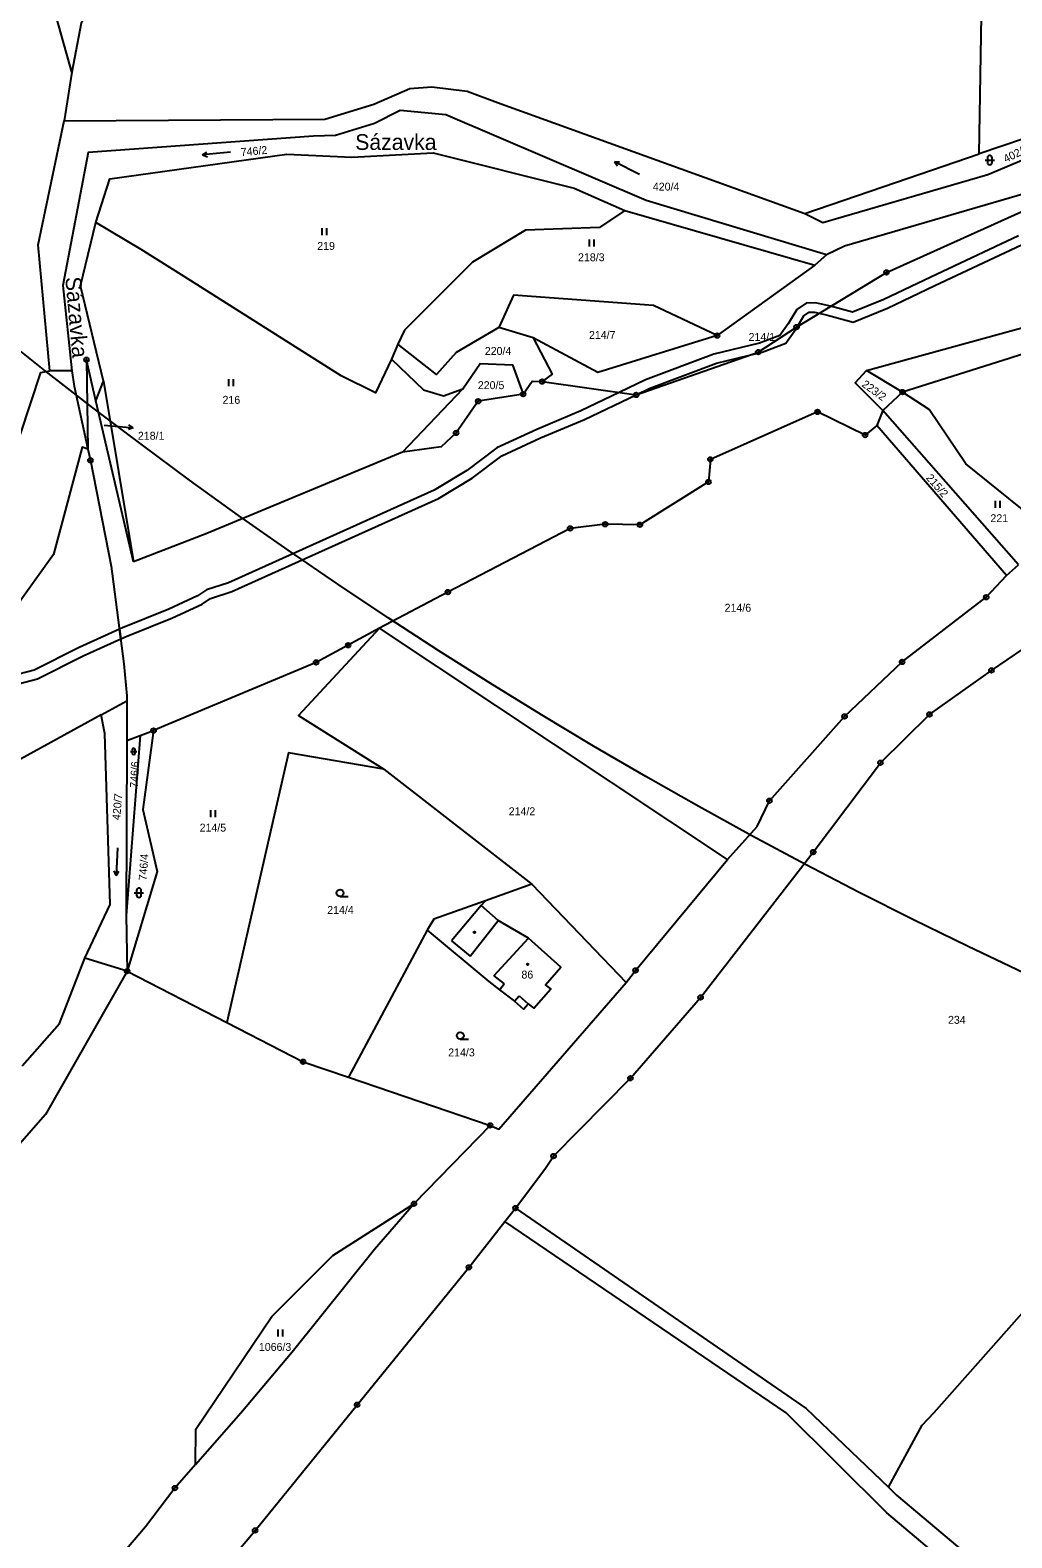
# Model space of a CAD drawing. Extents: x -680203 to -673936, y -1102717 to -1093650.
# Drawn here: x -677989.7 to -677779.2, y -1097748.5 to -1097425.2 of the extents above; entities that cross this region are included whole.
import ezdxf

# ---------------------------------------------------------------- set-up
doc = ezdxf.new("R2010")
doc.units = 0
for name, color, linetype in [('_Ideová část', 7, 'Continuous'), ('SOxx02xx_Koleje_param další_Popis10', 7, 'Continuous'), ('SOxx02xx_Staničení_Popis10', 7, 'Continuous'), ('SOxxxxxx_Koleje_hlavní_body_Popis10', 7, 'Continuous'), ('SOxxxxxx_Koleje_LN_parametry_Popis10', 7, 'Continuous'), ('SOxxxxxx_Koleje_param další_Popis10', 7, 'Continuous'), ('SOxxxxxx_Osa_bod_P', 7, 'Continuous'), ('SOxxxxxx_Staničení_Popis10', 7, 'Continuous'), ('x_prac', 7, 'Continuous')]:
    doc.layers.add(name, color=color, linetype=linetype)

msp = doc.modelspace()

# ---------------------------------------------------------------- linework, layer by layer
at = {"layer": '_Ideová část'}
msp.add_circle((-677321.69, -1096651.16), 1076.75, dxfattribs=at)
at = {"layer": 'SOxx02xx_Koleje_param další_Popis10'}
for centre, radius in [((-677806.05, -1097477.11), 0.5), ((-677806.05, -1097477.11), 0.0303), ((-677825.34, -1097488.84), 0.5), ((-677825.34, -1097488.84), 0.0303), ((-677842.4, -1097490.68), 0.5), ((-677842.4, -1097490.68), 0.0303), ((-677977.63, -1097495.85), 0.5), ((-677833.54, -1097494.22), 0.5), ((-677833.54, -1097494.22), 0.0303), ((-677977.63, -1097495.85), 0.0303), ((-677879.88, -1097500.53), 0.5), ((-677879.88, -1097500.53), 0.0303), ((-677893.62, -1097504.77), 0.5), ((-677893.62, -1097504.77), 0.0303), ((-677883.99, -1097503.24), 0.5), ((-677883.99, -1097503.24), 0.0303), ((-677859.76, -1097503.41), 0.5), ((-677859.76, -1097503.41), 0.0303), ((-677802.59, -1097502.78), 0.5), ((-677802.59, -1097502.78), 0.0303), ((-677820.84, -1097507.06), 0.5), ((-677820.84, -1097507.06), 0.0303), ((-677898.36, -1097511.56), 0.5), ((-677898.36, -1097511.56), 0.0303), ((-677810.63, -1097512), 0.5), ((-677810.63, -1097512), 0.0303), ((-677976.79, -1097517.44), 0.5), ((-677976.79, -1097517.44), 0.0303), ((-677843.83, -1097517.22), 0.5), ((-677843.83, -1097517.22), 0.0303), ((-677844.24, -1097522.06), 0.5), ((-677844.24, -1097522.06), 0.0303), ((-677866.37, -1097531.13), 0.5), ((-677866.37, -1097531.13), 0.0303), ((-677858.93, -1097531.24), 0.5), ((-677873.91, -1097532.04), 0.5), ((-677873.91, -1097532.04), 0.0303), ((-677858.93, -1097531.24), 0.0303), ((-677900.12, -1097545.69), 0.5), ((-677900.12, -1097545.69), 0.0303), ((-677784.67, -1097546.81), 0.5), ((-677784.67, -1097546.81), 0.0303), ((-677921.51, -1097557.1), 0.5), ((-677921.51, -1097557.1), 0.0303), ((-677802.71, -1097560.67), 0.5), ((-677928.4, -1097560.77), 0.5), ((-677928.4, -1097560.77), 0.0303), ((-677802.71, -1097560.67), 0.0303), ((-677783.56, -1097562.5), 0.5), ((-677783.56, -1097562.5), 0.0303), ((-677815.03, -1097572.36), 0.5), ((-677815.03, -1097572.36), 0.0303), ((-677796.83, -1097571.93), 0.5), ((-677796.83, -1097571.93), 0.0303), ((-677963.23, -1097575.39), 0.5), ((-677963.23, -1097575.39), 0.0303), ((-677807.35, -1097582.28), 0.5), ((-677807.35, -1097582.28), 0.0303), ((-677831.16, -1097590.43), 0.5), ((-677831.16, -1097590.43), 0.0303), ((-677821.75, -1097601.45), 0.5), ((-677821.75, -1097601.45), 0.0303), ((-677968.93, -1097627), 0.5), ((-677968.93, -1097627), 0.0303), ((-677859.86, -1097626.83), 0.5), ((-677859.86, -1097626.83), 0.0303), ((-677845.91, -1097632.64), 0.5), ((-677845.91, -1097632.64), 0.0303), ((-677931.18, -1097646.42), 0.5), ((-677931.18, -1097646.42), 0.0303), ((-677860.99, -1097649.97), 0.5), ((-677860.99, -1097649.97), 0.0303), ((-677891.07, -1097660.08), 0.5), ((-677891.07, -1097660.08), 0.0303), ((-677877.45, -1097666.67), 0.5), ((-677877.45, -1097666.67), 0.0303), ((-677907.39, -1097676.89), 0.5), ((-677907.39, -1097676.89), 0.0303), ((-677885.62, -1097677.81), 0.5), ((-677885.62, -1097677.81), 0.0303), ((-677895.61, -1097690.52), 0.5), ((-677895.61, -1097690.52), 0.0303), ((-677919.6, -1097719.98), 0.5), ((-677919.6, -1097719.98), 0.0303), ((-677958.68, -1097737.85), 0.5), ((-677958.68, -1097737.85), 0.0303), ((-677941.47, -1097746.96), 0.5), ((-677941.47, -1097746.96), 0.0303)]:
    msp.add_circle(centre, radius, dxfattribs=at)
at = {"layer": 'SOxx02xx_Staničení_Popis10'}
for p, q in [((-677973.82, -1097509.89), (-677970.6, -1097510.18)), ((-677970.6, -1097510.18), (-677967.61, -1097510.44)), ((-677967.61, -1097510.44), (-677968.65, -1097510.85)), ((-677967.61, -1097510.44), (-677968.56, -1097509.85))]:
    msp.add_line(p, q, dxfattribs=at)
at = {"layer": 'SOxxxxxx_Koleje_hlavní_body_Popis10'}
for p, q in [((-677952.73, -1097451.88), (-677951.8, -1097451.3)), ((-677946.75, -1097451.36), (-677952.73, -1097451.88)), ((-677952.73, -1097451.88), (-677951.71, -1097452.3)), ((-677859.03, -1097456.13), (-677864.37, -1097453.4)), ((-677864.37, -1097453.4), (-677863.73, -1097454.29)), ((-677864.37, -1097453.4), (-677863.28, -1097453.4)), ((-677784.91, -1097453.04), (-677782.91, -1097453.04)), ((-677784.41, -1097452.54), (-677784.41, -1097453.54)), ((-677783.41, -1097453.54), (-677783.41, -1097452.54)), ((-677927.09, -1097469.14), (-677927.09, -1097467.64)), ((-677926.09, -1097469.14), (-677926.09, -1097467.64)), ((-677869.73, -1097471.6), (-677869.73, -1097470.1)), ((-677868.73, -1097471.6), (-677868.73, -1097470.1)), ((-677947.13, -1097501.51), (-677947.13, -1097500.01)), ((-677946.13, -1097501.51), (-677946.13, -1097500.01)), ((-677782.65, -1097527.65), (-677782.65, -1097526.15)), ((-677781.65, -1097527.65), (-677781.65, -1097526.15)), ((-677967.83, -1097579.52), (-677967.83, -1097580.19)), ((-677967.17, -1097580.19), (-677967.17, -1097579.52)), ((-677968.17, -1097579.85), (-677966.83, -1097579.85)), ((-677950.95, -1097593.94), (-677950.95, -1097592.44)), ((-677949.95, -1097593.94), (-677949.95, -1097592.44)), ((-677970.96, -1097600.51), (-677971.28, -1097606.5)), ((-677971.28, -1097606.5), (-677971.73, -1097605.5)), ((-677971.28, -1097606.5), (-677970.72, -1097605.55)), ((-677967.38, -1097610.18), (-677965.38, -1097610.18)), ((-677966.88, -1097609.68), (-677966.88, -1097610.68)), ((-677965.88, -1097610.68), (-677965.88, -1097609.68)), ((-677923.24, -1097610.98), (-677921.49, -1097610.98)), ((-677897.46, -1097641.58), (-677895.71, -1097641.58)), ((-677936.49, -1097705.34), (-677936.49, -1097703.84)), ((-677935.49, -1097705.34), (-677935.49, -1097703.84))]:
    msp.add_line(p, q, dxfattribs=at)
for centre in [(-677923.24, -1097610.23), (-677897.46, -1097640.83)]:
    msp.add_circle(centre, 0.75, dxfattribs=at)
for centre, radius, start, end in [((-677783.91, -1097452.54), 0.5, 0, 180), ((-677783.91, -1097453.54), 0.5, 180, 359.9879), ((-677967.5, -1097579.52), 0.335, 0, 180), ((-677967.5, -1097580.19), 0.335, 180, 359.9879), ((-677966.38, -1097609.68), 0.5, 0, 180), ((-677966.38, -1097610.68), 0.5, 180, 359.9879)]:
    msp.add_arc(centre, radius, start, end, dxfattribs=at)
at = {"layer": 'SOxxxxxx_Koleje_LN_parametry_Popis10'}
for points in [[(-677777.77, -1097469.31), (-677796.51, -1097478.15), (-677806.63, -1097482.94), (-677813.35, -1097485.67), (-677818.03, -1097484.39), (-677821.3, -1097483.65), (-677823.29, -1097483.69), (-677825.25, -1097485.07), (-677827.16, -1097488.17), (-677828.93, -1097490.67), (-677833.31, -1097492.31), (-677843.11, -1097494.67), (-677857.72, -1097500.16), (-677863.4, -1097502.89), (-677871.64, -1097506.85), (-677881.06, -1097510.79), (-677889.6, -1097514.74), (-677896.07, -1097519.62), (-677903.07, -1097523.84), (-677947.19, -1097543.68), (-677951.92, -1097545.24)], [(-677952.84, -1097548.26), (-677951.04, -1097547.06), (-677946.47, -1097545.54), (-677902.15, -1097525.62), (-677894.95, -1097521.28), (-677888.56, -1097516.46), (-677880.26, -1097512.63), (-677870.82, -1097508.67), (-677859.76, -1097503.41), (-677856.94, -1097502), (-677842.53, -1097496.59), (-677835.4, -1097494.87), (-677832.73, -1097494.23), (-677827.65, -1097492.33), (-677825.5, -1097489.27), (-677825.16, -1097488.73), (-677823.77, -1097486.47), (-677822.63, -1097485.67), (-677821.5, -1097485.65), (-677820.48, -1097485.88), (-677818.7, -1097486.28), (-677813.23, -1097487.77), (-677805.83, -1097484.78), (-677795.65, -1097479.95), (-677777.13, -1097471.23)], [(-677951.92, -1097545.24), (-677953.82, -1097546.52), (-677959.96, -1097549.37), (-677969.9, -1097553.37), (-677970.56, -1097553.67), (-677970.29, -1097555.74), (-677969.12, -1097555.21), (-677959.16, -1097551.21), (-677952.84, -1097548.26)], [(-677996.34, -1097566.45), (-677988.13, -1097564.3), (-677978.35, -1097559.38), (-677970.29, -1097555.74), (-677970.56, -1097553.67), (-677979.21, -1097557.58), (-677988.85, -1097562.42), (-677997.14, -1097564.59)]]:
    msp.add_lwpolyline(points, dxfattribs=at)
at = {"layer": 'SOxxxxxx_Koleje_param další_Popis10'}
for centre in [(-677894.43, -1097618.67), (-677883.02, -1097625.54)]:
    msp.add_circle(centre, 0.175, dxfattribs=at)
at = {"layer": 'SOxxxxxx_Staničení_Popis10'}
for p, q in [((-677892.95, -1097612.93), (-677899.32, -1097620.46)), ((-677895.31, -1097623.79), (-677889.33, -1097616.1)), ((-677899.32, -1097620.46), (-677895.31, -1097623.79)), ((-677890.28, -1097628.03), (-677882.86, -1097619.91)), ((-677890.28, -1097628.03), (-677888.07, -1097629.72)), ((-677889.05, -1097630.98), (-677888.07, -1097629.72)), ((-677885.85, -1097633.44), (-677884.84, -1097632.31)), ((-677884.84, -1097632.31), (-677882.88, -1097633.98))]:
    msp.add_line(p, q, dxfattribs=at)
at = {"layer": 'x_prac'}
for p, q in [((-677786.17, -1097451.69), (-677784.62, -1097357.61)), ((-677980.8, -1097434.2), (-677985.73, -1097416.43)), ((-677980.8, -1097434.2), (-677982.4, -1097444.6)), ((-677768.62, -1097445.72), (-677786.17, -1097451.69)), ((-677776.3, -1097460.2), (-677815.07, -1097471.53)), ((-677776.3, -1097460.2), (-677815.07, -1097471.53)), ((-677862.2, -1097463.85), (-677821.4, -1097475.57)), ((-677815.07, -1097471.53), (-677818.94, -1097473.34)), ((-677815.07, -1097471.53), (-677818.94, -1097473.34)), ((-677821.4, -1097475.57), (-677842.4, -1097490.68)), ((-677818.94, -1097473.34), (-677821.4, -1097475.57)), ((-677881.82, -1097491.17), (-677889.21, -1097488.97)), ((-677910.83, -1097492.53), (-677912.25, -1097495.74)), ((-677980.8, -1097498.2), (-677985.5, -1097498.2)), ((-677802.59, -1097502.78), (-677810.31, -1097498.15)), ((-677975.65, -1097504.64), (-677973.98, -1097500.43)), ((-677973.98, -1097500.43), (-677967.55, -1097539.2)), ((-677967.55, -1097539.2), (-677975.65, -1097504.64)), ((-677909.84, -1097515.65), (-677896.92, -1097502.08)), ((-677802.59, -1097502.78), (-677806.87, -1097506.72)), ((-677806.87, -1097506.72), (-677808.14, -1097509.96)), ((-677777.72, -1097539.87), (-677806.87, -1097506.72)), ((-677780.3, -1097542.11), (-677808.14, -1097509.96)), ((-677780.3, -1097542.11), (-677777.72, -1097539.87)), ((-677840.14, -1097603.04), (-677914.81, -1097553.41)), ((-677974.5, -1097572), (-677968.97, -1097569.01)), ((-677968.97, -1097569.01), (-677969, -1097577.53)), ((-677968.97, -1097569.01), (-677969, -1097577.53)), ((-677966.1, -1097576.48), (-677963.23, -1097575.39)), ((-677966.1, -1097576.48), (-677969.11, -1097615.08)), ((-677969, -1097577.53), (-677969.11, -1097615.08)), ((-677969, -1097577.53), (-677969.11, -1097615.08)), ((-677969, -1097577.53), (-677966.1, -1097576.48)), ((-677913.85, -1097583.68), (-677882.13, -1097608.36)), ((-677882.13, -1097608.36), (-677892.02, -1097611.89)), ((-677882.13, -1097608.36), (-677861.92, -1097629.46)), ((-677969.11, -1097615.08), (-677968.93, -1097627)), ((-677969.11, -1097615.08), (-677968.93, -1097627)), ((-677904.6, -1097618.2), (-677921.43, -1097649.74)), ((-677968.93, -1097627), (-677978, -1097624.2)), ((-677968.93, -1097627), (-677986.4, -1097657.76)), ((-677968.93, -1097627), (-677986.4, -1097657.76)), ((-677968.93, -1097627), (-677947.55, -1097638)), ((-677968.93, -1097627), (-677947.55, -1097638)), ((-677921.43, -1097649.74), (-677891.07, -1097660.08)), ((-677921.43, -1097649.74), (-677891.07, -1097660.08)), ((-677891.07, -1097660.08), (-677907.39, -1097676.89)), ((-677891.07, -1097660.08), (-677907.39, -1097676.89)), ((-677887.9, -1097680.71), (-677885.62, -1097677.81)), ((-677954.26, -1097732.81), (-677944.53, -1097721.72)), ((-677954.26, -1097732.81), (-677944.53, -1097721.72)), ((-677954.26, -1097732.81), (-677958.68, -1097737.85)), ((-677954.26, -1097732.81), (-677958.68, -1097737.85))]:
    msp.add_line(p, q, dxfattribs=at)
for points in [[(-677789.43, -1097357.3), (-677820.7, -1097370.8), (-677849.3, -1097374), (-677886.2, -1097365.9), (-677951.7, -1097393.5), (-677966.5, -1097405.6), (-677978.8, -1097423.7), (-677980.8, -1097434.2)], [(-677823.6, -1097464.5), (-677819.69, -1097466.41), (-677784.3, -1097456.11), (-677657.01, -1097402.47), (-677652.6, -1097396.26)], [(-677982.4, -1097444.6), (-677926.5, -1097444.26), (-677916.04, -1097441.04), (-677908.29, -1097437.7), (-677903.55, -1097437.35), (-677896.01, -1097438.24), (-677889.49, -1097440.65), (-677823.6, -1097464.5)], [(-677818.94, -1097473.34), (-677857.6, -1097461.71), (-677900.57, -1097443.31), (-677910.38, -1097442.41), (-677915.86, -1097445.19), (-677924.21, -1097447.79), (-677928.92, -1097447.88), (-677977.28, -1097451.44), (-677982.71, -1097479.92), (-677980.8, -1097498.2)], [(-677818.94, -1097473.34), (-677857.6, -1097461.71), (-677900.57, -1097443.31), (-677910.38, -1097442.41), (-677915.86, -1097445.19), (-677924.21, -1097447.79), (-677928.92, -1097447.88), (-677977.28, -1097451.44), (-677982.71, -1097479.92), (-677980.8, -1097498.2)], [(-677985.5, -1097498.2), (-677988, -1097471.2), (-677982.4, -1097444.6)], [(-677975.61, -1097466.42), (-677972.66, -1097457.04), (-677934.69, -1097451.78), (-677920.73, -1097452.44), (-677903.26, -1097451.5), (-677873.04, -1097459.07), (-677862.2, -1097463.85)], [(-677823.6, -1097464.5), (-677804.13, -1097457.82), (-677786.17, -1097451.69)], [(-677810.31, -1097498.15), (-677766.38, -1097486.05), (-677718.75, -1097472.61), (-677666.06, -1097450.28)], [(-677666.06, -1097450.28), (-677679.91, -1097458.44), (-677713.89, -1097474.21), (-677779.77, -1097495.56), (-677802.59, -1097502.78)], [(-677879.88, -1097500.53), (-677859.76, -1097503.41), (-677833.54, -1097494.22), (-677825.34, -1097488.84), (-677806.05, -1097477.11), (-677753.97, -1097453.67)], [(-677973.98, -1097500.43), (-677978.91, -1097479.98), (-677975.61, -1097466.42)], [(-677912.25, -1097495.74), (-677915.63, -1097502.96), (-677922.99, -1097499.29), (-677956.71, -1097478.01), (-677965.91, -1097472.24), (-677975.61, -1097466.42)], [(-677862.2, -1097463.85), (-677867.62, -1097467.48), (-677883.5, -1097468.05), (-677894.85, -1097474.92), (-677909.44, -1097489.51), (-677910.83, -1097492.53)], [(-677842.4, -1097490.68), (-677856.05, -1097484.24), (-677886.06, -1097482.01), (-677889.21, -1097488.97)], [(-677889.21, -1097488.97), (-677898.32, -1097494.28), (-677902.53, -1097499.02), (-677910.83, -1097492.53)], [(-677842.4, -1097490.68), (-677867.96, -1097498.62), (-677881.82, -1097491.17)], [(-677881.82, -1097491.17), (-677877.78, -1097498.98), (-677879.88, -1097500.53)], [(-677991.8, -1097511.8), (-677987.4, -1097498.6), (-677985.5, -1097498.2)], [(-677980.8, -1097498.2), (-677980.3, -1097501.55), (-677977.33, -1097515.02)], [(-677980.8, -1097498.2), (-677980.3, -1097501.55), (-677977.33, -1097515.02)], [(-677975.65, -1097504.64), (-677977.63, -1097495.85), (-677977.33, -1097515.02)], [(-677912.25, -1097495.74), (-677905.33, -1097502.3), (-677901.09, -1097503.6), (-677896.92, -1097502.08)], [(-677896.92, -1097502.08), (-677893.23, -1097496.69), (-677886.29, -1097496.93), (-677883.99, -1097503.24)], [(-677806.87, -1097506.72), (-677812.79, -1097500.83), (-677810.31, -1097498.15)], [(-677883.99, -1097503.24), (-677882.05, -1097500.48), (-677879.88, -1097500.53)], [(-677883.99, -1097503.24), (-677893.62, -1097504.77), (-677898.36, -1097511.56), (-677901.53, -1097514.57), (-677909.84, -1097515.65)], [(-677768.02, -1097535.15), (-677789.01, -1097518.15), (-677796.92, -1097506.5), (-677802.59, -1097502.78)], [(-677808.14, -1097509.96), (-677810.63, -1097512), (-677820.84, -1097507.06), (-677843.83, -1097517.22), (-677844.24, -1097522.06), (-677858.93, -1097531.24), (-677866.37, -1097531.13), (-677873.91, -1097532.04), (-677900.12, -1097545.69), (-677914.81, -1097553.41)], [(-677977.33, -1097515.02), (-677978.58, -1097514.58), (-677984.7, -1097537.6), (-678001.5, -1097561), (-678114.66, -1097609.16)], [(-677977.33, -1097515.02), (-677976.79, -1097517.44), (-677972.32, -1097540.16), (-677969.59, -1097561.1), (-677968.96, -1097567.96), (-677968.97, -1097569.01)], [(-677977.33, -1097515.02), (-677976.79, -1097517.44), (-677972.32, -1097540.16), (-677969.59, -1097561.1), (-677968.96, -1097567.96), (-677968.97, -1097569.01)], [(-677909.84, -1097515.65), (-677951.84, -1097533.12), (-677967.55, -1097539.2)], [(-677840.14, -1097603.04), (-677833.8, -1097595.97), (-677831.16, -1097590.43), (-677815.03, -1097572.36), (-677802.71, -1097560.67), (-677784.67, -1097546.81), (-677780.3, -1097542.11)], [(-677914.81, -1097553.41), (-677921.51, -1097557.1), (-677928.4, -1097560.77), (-677963.23, -1097575.39)], [(-677914.81, -1097553.41), (-677932.13, -1097572.18), (-677913.85, -1097583.68)], [(-677885.62, -1097677.81), (-677879.35, -1097669.45), (-677877.45, -1097666.67), (-677860.99, -1097649.97), (-677845.91, -1097632.64), (-677821.75, -1097601.45), (-677807.35, -1097582.28), (-677796.83, -1097571.93), (-677783.56, -1097562.5), (-677773.42, -1097555.64)], [(-677974.5, -1097572), (-678004.9, -1097588.7), (-678025.38, -1097598.82), (-678043.91, -1097606.71), (-678077.21, -1097623.13), (-678109.71, -1097642.27), (-678114.5, -1097643.4)], [(-677978, -1097624.2), (-677972.55, -1097612.73), (-677973.72, -1097576.05), (-677974.5, -1097572)], [(-677963.23, -1097575.39), (-677965.56, -1097592.35), (-677962.5, -1097605.62), (-677968.93, -1097627)], [(-677913.85, -1097583.68), (-677934.29, -1097580.16), (-677947.55, -1097638)], [(-677861.92, -1097629.46), (-677859.86, -1097626.83), (-677840.14, -1097603.04)], [(-677892.02, -1097611.89), (-677903.14, -1097615.85), (-677904.6, -1097618.2)], [(-677904.6, -1097618.2), (-677891.31, -1097629.21), (-677889.05, -1097630.98), (-677885.85, -1097633.44), (-677883.87, -1097635.14), (-677882.88, -1097633.98), (-677881.72, -1097634.91), (-677878.02, -1097630.8), (-677879.17, -1097629.91), (-677875.9, -1097626.17), (-677882.86, -1097619.91), (-677889.33, -1097616.1), (-677892.95, -1097612.93), (-677892.02, -1097611.89)], [(-677805.63, -1097737.7), (-677798.39, -1097724.39), (-677795.86, -1097721.63), (-677770.29, -1097692.85), (-677732.59, -1097655.88), (-677690.31, -1097620.56)], [(-677991.43, -1097647.29), (-677983.4, -1097638.2), (-677978, -1097624.2)], [(-677891.07, -1097660.08), (-677889.21, -1097660.88), (-677861.92, -1097629.46)], [(-677947.55, -1097638), (-677931.18, -1097646.42), (-677921.43, -1097649.74)], [(-677947.55, -1097638), (-677931.18, -1097646.42), (-677921.43, -1097649.74)], [(-677986.4, -1097657.76), (-677997.67, -1097670.45), (-677999.73, -1097679.38)], [(-677986.4, -1097657.76), (-677997.67, -1097670.45), (-677999.73, -1097679.38)], [(-677954.26, -1097732.81), (-677954.2, -1097725.2), (-677937.9, -1097701.1), (-677924.8, -1097688), (-677907.39, -1097676.89)], [(-677944.53, -1097721.72), (-677933.52, -1097708.61), (-677915.89, -1097686.61), (-677907.39, -1097676.89)], [(-677944.53, -1097721.72), (-677933.52, -1097708.61), (-677915.89, -1097686.61), (-677907.39, -1097676.89)], [(-677885.62, -1097677.81), (-677823.29, -1097720.83), (-677805.63, -1097737.7)], [(-677967.86, -1097778.2), (-677941.47, -1097746.96), (-677919.6, -1097719.98), (-677895.61, -1097690.52), (-677887.9, -1097680.71)], [(-677597.66, -1097890.64), (-677688.75, -1097823.83), (-677717.44, -1097808.74), (-677769.53, -1097773.94), (-677805.98, -1097743.19), (-677827.59, -1097721.74), (-677887.9, -1097680.71)], [(-677958.68, -1097737.85), (-677964.99, -1097746.19), (-677986.93, -1097771.97)], [(-677958.68, -1097737.85), (-677964.99, -1097746.19), (-677986.93, -1097771.97)], [(-677805.63, -1097737.7), (-677803.92, -1097739.37), (-677765.54, -1097771.73), (-677715.29, -1097805.02)]]:
    msp.add_lwpolyline(points, dxfattribs=at)

# ---------------------------------------------------------------- texts
at = {"layer": 'SOxx02xx_Staničení_Popis10'}
msp.add_text('Sázavka', height=3.4, dxfattribs=at).set_placement((-677920, -1097450.86))
msp.add_text('Sázavka', height=3.4, rotation=275, dxfattribs=at).set_placement((-677982.18, -1097478.19))
at = {"layer": 'SOxxxxxx_Osa_bod_P'}
for s, rotation, p in [('746/2', 5, (-677944.46, -1097452.18)), ('402/3', 26, (-677780.46, -1097453.64)), ('223/2', 324, (-677811.51, -1097501.44)), ('215/2', 311, (-677797.69, -1097521.26)), ('746/6', 87, (-677966.62, -1097587.7)), ('420/7', 85, (-677970.42, -1097594.64)), ('746/4', 86, (-677964.74, -1097607.59))]:
    msp.add_text(s, height=1.7, rotation=rotation, dxfattribs=at).set_placement(p)
for s, p in [('420/4', (-677856.16, -1097459.57)), ('219', (-677928.14, -1097472.29)), ('218/3', (-677872.21, -1097474.73)), ('214/7', (-677869.86, -1097491.39)), ('214/1', (-677835.63, -1097491.82)), ('220/4', (-677892.2, -1097494.83)), ('220/5', (-677893.7, -1097502.16)), ('216', (-677948.45, -1097505.31)), ('218/1', (-677966.61, -1097513.01)), ('221', (-677783.76, -1097530.69)), ('214/6', (-677840.77, -1097549.9)), ('214/2', (-677887.08, -1097593.56)), ('214/5', (-677953.37, -1097597.06)), ('214/4', (-677926, -1097614.72)), ('86', (-677884.35, -1097628.58)), ('234', (-677792.86, -1097638.29)), ('214/3', (-677900.05, -1097645.27)), ('1066/3', (-677940.66, -1097708.44))]:
    msp.add_text(s, height=1.7, dxfattribs=at).set_placement(p)

doc.saveas('drawing.dxf')
